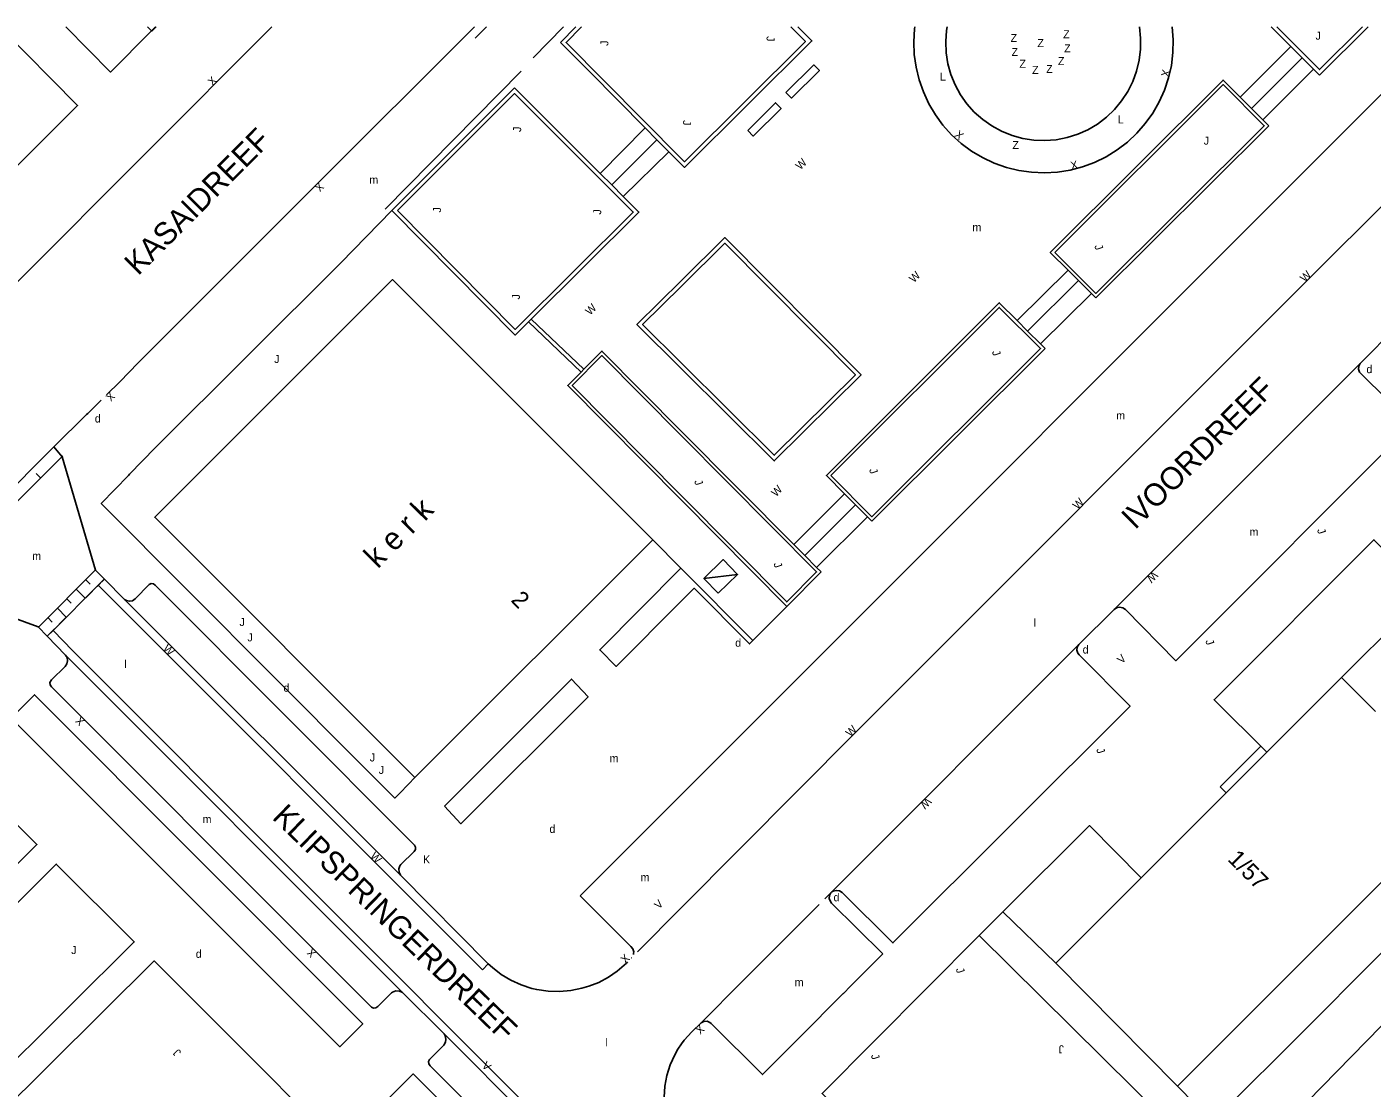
# Model space of a CAD drawing. Extents: x 134999 to 136502, y 457398 to 459002.
# Drawn here: x 135959.1 to 136043.1, y 458933.7 to 459000 of the extents above; entities that cross this region are included whole.
import ezdxf

# ---------------------------------------------------------------- set-up
doc = ezdxf.new("R2010")
doc.units = 0
for name, color, linetype in [('RI_DGTB_15', 7, 'Continuous'), ('RI_DGTB_29', 7, 'Continuous'), ('RI_DGTB_3', 7, 'Continuous'), ('RI_DGTB_30', 7, 'Continuous'), ('RI_DGTB_31', 7, 'Continuous'), ('RI_DGTB_32', 7, 'Continuous'), ('RI_DGTB_35', 7, 'Continuous'), ('RI_DGTB_37', 7, 'Continuous'), ('RI_DGTB_4', 7, 'Continuous'), ('RI_DGTB_40', 7, 'Continuous'), ('RI_DGTB_43', 7, 'Continuous'), ('RI_DGTB_49', 7, 'Continuous'), ('RI_DGTB_53', 7, 'Continuous'), ('RI_DGTB_54', 7, 'Continuous'), ('RI_DGTB_7', 7, 'Continuous')]:
    doc.layers.add(name, color=color, linetype=linetype)

msp = doc.modelspace()

# ---------------------------------------------------------------- linework, layer by layer
at = {"layer": 'RI_DGTB_15'}
msp.add_line((136041.231, 458959.344), (136043.353, 458957.223), dxfattribs=at)
at = {"layer": 'RI_DGTB_3'}
for p, q in [((135983.343, 458953.097), (135998.204, 458967.948)), ((136041.231, 458959.344), (136046.549, 458964.661)), ((136036.564, 458954.677), (136041.231, 458959.344)), ((136023.376, 458941.489), (136028.722, 458946.835))]:
    msp.add_line(p, q, dxfattribs=at)
for points in [[(135983.343, 458953.097), (135967.089, 458969.362), (135981.95, 458984.213), (135998.204, 458967.948)], [(136034.018, 458952.131), (136036.564, 458954.677)], [(136028.722, 458946.835), (136034.018, 458952.131)]]:
    msp.add_lwpolyline(points, dxfattribs=at)
at = {"layer": 'RI_DGTB_30'}
for points in [[(136002.292, 458964.612), (136003.502, 458965.789), (136002.607, 458966.709), (136001.397, 458965.532), (136002.292, 458964.612)], [(136001.397, 458965.532), (136003.502, 458965.789)]]:
    msp.add_lwpolyline(points, dxfattribs=at)
at = {"layer": 'RI_DGTB_31'}
for p, q in [((135993.388, 459000), (135992.43, 458999.032)), ((136036.838, 459000), (136038.063, 458998.773)), ((136042.889, 459000), (136039.855, 458996.978)), ((135992.43, 458999.032), (135994.286, 458997.161)), ((136038.063, 458998.773), (136038.77, 458998.065)), ((136038.77, 458998.065), (136039.484, 458997.35)), ((135994.286, 458997.161), (135997.729, 458993.69)), ((136039.484, 458997.35), (136039.855, 458996.978)), ((135981.905, 458988.518), (135989.564, 458996.19)), ((135989.564, 458996.19), (135991.399, 458994.357)), ((136035.607, 458994.905), (136034.9, 458995.613)), ((135991.399, 458994.357), (135994.916, 458990.843)), ((136036.321, 458994.19), (136035.607, 458994.905)), ((136036.688, 458993.822), (136036.321, 458994.19)), ((135997.729, 458993.69), (135998.465, 458992.948)), ((136025.891, 458983.064), (136036.688, 458993.822)), ((135998.465, 458992.948), (135999.211, 458992.196)), ((135999.211, 458992.196), (136000, 458991.402)), ((135994.916, 458990.843), (135995.637, 458990.124)), ((135995.637, 458990.124), (135996.354, 458989.407)), ((136024.145, 458984.799), (136024.8, 458984.148)), ((136024.8, 458984.148), (136025.607, 458983.346)), ((136025.607, 458983.346), (136025.891, 458983.064)), ((135990.613, 458981.741), (135990.435, 458981.564)), ((136021.622, 458980.991), (136020.968, 458981.643)), ((136022.428, 458980.188), (136021.622, 458980.991)), ((136011.894, 458969.109), (136022.712, 458979.906)), ((136022.712, 458979.906), (136022.428, 458980.188)), ((135993.722, 458978.426), (135993.898, 458978.604)), ((136007.016, 458967.653), (136000, 458974.725)), ((135953.048, 458964.917), (135961.348, 458973.189)), ((135959.748, 458972.719), (135960.786, 458973.753)), ((135959.965, 458971.81), (135959.684, 458972.092)), ((136010.19, 458970.818), (136010.875, 458970.132)), ((136000, 458970.416), (136006.576, 458963.786)), ((136010.875, 458970.132), (136011.612, 458969.392)), ((136011.612, 458969.392), (136011.894, 458969.109)), ((136007.016, 458967.653), (136007.696, 458966.962)), ((136007.696, 458966.962), (136008.433, 458966.222)), ((135963.375, 458966.042), (135959.817, 458962.493)), ((136008.715, 458965.939), (136006.576, 458963.786)), ((136008.433, 458966.222), (136008.715, 458965.939)), ((135962.189, 458964.859), (135962.748, 458964.299)), ((135963.193, 458964.743), (135962.303, 458963.855)), ((135962.782, 458965.45), (135963.062, 458965.17)), ((135963.934, 458965.482), (135963.489, 458965.038)), ((135961.596, 458964.267), (135961.876, 458963.987)), ((135960.41, 458963.084), (135960.69, 458962.804)), ((135961.003, 458963.676), (135961.562, 458963.116)), ((135962.007, 458963.56), (135961.117, 458962.672)), ((135960.821, 458962.377), (135960.376, 458961.933))]:
    msp.add_line(p, q, dxfattribs=at)
for points in [[(136000, 458991.757), (135992.782, 458999.032), (135993.74, 459000)], [(136007.274, 459000), (136008.14, 458999.125), (136000.177, 458991.224), (136000, 458991.402)], [(136006.83, 459000), (136007.742, 458999.08), (136000.179, 458991.577), (136000, 458991.757)], [(136037.191, 459000), (136039.856, 458997.331), (136042.535, 459000)], [(136034.9, 458995.613), (136033.833, 458996.681), (136023.03, 458985.909), (136024.145, 458984.799)], [(135982.258, 458988.517), (135989.564, 458995.836), (135996.98, 458988.428), (135989.607, 458981.092), (135982.258, 458988.517)], [(136023.314, 458985.91), (136025.891, 458983.347), (136036.405, 458993.823), (136033.833, 458996.399), (136023.314, 458985.91)], [(135990.613, 458981.741), (135997.334, 458988.428), (135996.354, 458989.407)], [(135981.905, 458988.518), (135989.605, 458980.738), (135990.435, 458981.564)], [(136020.968, 458981.643), (136019.851, 458982.758), (136009.047, 458971.968), (136010.19, 458970.818)], [(136009.33, 458971.968), (136011.895, 458969.393), (136022.429, 458979.906), (136019.852, 458982.476), (136009.33, 458971.968)], [(136000, 458970.699), (135993.172, 458977.584), (135995.024, 458979.459), (136000, 458974.442)], [(136000, 458974.725), (135995.023, 458979.742), (135993.898, 458978.604)], [(136000, 458970.416), (135992.89, 458977.584), (135993.722, 458978.426)], [(136000, 458970.699), (136006.577, 458964.07), (136008.434, 458965.939), (136000, 458974.442)]]:
    msp.add_lwpolyline(points, dxfattribs=at)
at = {"layer": 'RI_DGTB_32'}
for p, q in [((136034.9, 458995.613), (136038.063, 458998.773)), ((136035.607, 458994.905), (136038.77, 458998.065)), ((135997.729, 458993.69), (135994.916, 458990.843)), ((135995.637, 458990.124), (135998.465, 458992.948)), ((135996.354, 458989.407), (135999.211, 458992.196)), ((136020.968, 458981.643), (136024.145, 458984.799)), ((136021.622, 458980.991), (136024.8, 458984.148)), ((135993.722, 458978.426), (135990.435, 458981.564)), ((135993.898, 458978.604), (135990.613, 458981.741)), ((136007.016, 458967.653), (136010.19, 458970.818)), ((136007.696, 458966.962), (136010.875, 458970.132))]:
    msp.add_line(p, q, dxfattribs=at)
for points in [[(136028.601, 459000), (136028.677, 458999.306), (136028.673, 458998.608), (136028.59, 458997.916), (136028.428, 458997.237), (136028.189, 458996.581), (136027.877, 458995.957), (136027.496, 458995.373), (136027.05, 458994.836), (136026.546, 458994.353), (136025.99, 458993.932), (136025.389, 458993.576), (136024.752, 458993.292), (136024.086, 458993.083), (136023.401, 458992.951), (136022.705, 458992.898), (136022.007, 458992.925), (136021.318, 458993.032), (136020.645, 458993.217), (136019.998, 458993.478), (136019.384, 458993.81), (136018.813, 458994.211), (136018.291, 458994.675), (136017.826, 458995.195), (136017.424, 458995.765), (136017.089, 458996.377), (136016.826, 458997.024), (136016.639, 458997.696), (136016.531, 458998.386), (136016.501, 458999.083), (136016.552, 458999.779), (136016.585, 459000)], [(136006.524, 458995.903), (136008.263, 458997.628), (136008.615, 458997.273), (136006.876, 458995.548), (136006.524, 458995.903)], [(136004.132, 458993.529), (136005.871, 458995.255), (136006.223, 458994.9), (136004.484, 458993.174), (136004.132, 458993.529)], [(136000, 458978.63), (136005.792, 458972.879), (136011.214, 458978.251), (136002.705, 458986.832), (136000, 458984.153)], [(136000, 458978.981), (136005.792, 458973.231), (136010.86, 458978.252), (136002.703, 458986.479), (136000, 458983.801)], [(136000, 458978.63), (135997.215, 458981.395), (136000, 458984.153)], [(136000, 458978.981), (135997.57, 458981.394), (136000, 458983.801)]]:
    msp.add_lwpolyline(points, dxfattribs=at)
at = {"layer": 'RI_DGTB_4'}
for p, q in [((136030.977, 458933.815), (136048.87, 458951.708)), ((136023.376, 458941.489), (136030.977, 458933.815))]:
    msp.add_line(p, q, dxfattribs=at)
at = {"layer": 'RI_DGTB_49'}
for p, q in [((135992.633, 459000), (135990.722, 458998.069)), ((135989.971, 458997.228), (135981.483, 458988.607))]:
    msp.add_line(p, q, dxfattribs=at)
msp.add_lwpolyline([(135987.11, 458999.302), (135987.647, 458999.827), (135987.82, 459000)], dxfattribs=at)
at = {"layer": 'RI_DGTB_53'}
for p, q in [((135967.143, 459000), (135966.873, 458999.732)), ((135964.904, 458977.826), (135964.084, 458977.014)), ((135962.9, 458975.844), (135963.676, 458976.611)), ((135963.676, 458976.611), (135963.748, 458976.681)), ((135960.786, 458973.753), (135962.829, 458975.773)), ((135962.829, 458975.773), (135962.9, 458975.844)), ((135952.486, 458965.481), (135960.786, 458973.753)), ((135961.312, 458973.142), (135960.786, 458973.753)), ((135963.382, 458966.05), (135961.312, 458973.142)), ((135967.11, 458973.686), (135965.518, 458972.045)), ((135965.518, 458972.045), (135965.448, 458971.973)), ((135959.804, 458962.511), (135953.071, 458964.941)), ((135987.567, 458941.079), (135963.562, 458965.111)), ((135982.441, 458946.987), (135965.199, 458964.223)), ((135960.734, 458962.291), (135961.966, 458961.002)), ((135961.509, 458960.744), (135982.577, 458939.657)), ((135961.966, 458961.002), (136000, 458922.926)), ((135979.965, 458953.932), (135980.036, 458953.861)), ((135982.943, 458952.688), (135983.343, 458953.097)), ((135982.369, 458952.1), (135982.943, 458952.688)), ((135987.92, 458941.459), (135982.441, 458946.987)), ((135993.662, 458945.7), (135994.285, 458945.079)), ((136009.334, 458945.897), (136008.951, 458945.514)), ((135994.285, 458945.079), (135995.293, 458944.074)), ((136008.6, 458945.162), (136007.595, 458944.156)), ((136007.595, 458944.156), (136004.79, 458941.349)), ((135997.002, 458942.127), (135996.99, 458942.027)), ((136011.098, 458940.6), (136012.571, 458942.074)), ((135987.92, 458941.459), (135987.567, 458941.079)), ((135996.624, 458941.571), (135996.551, 458941.502)), ((135996.875, 458941.818), (135996.889, 458941.833)), ((136004.79, 458941.349), (136003.785, 458940.342)), ((136010.632, 458940.132), (136011.098, 458940.6)), ((135982.577, 458939.657), (135985.162, 458937.073)), ((136003.785, 458940.342), (136001.227, 458937.772)), ((136007.345, 458936.829), (136010.096, 458939.59)), ((136010.096, 458939.59), (136010.11, 458939.605)), ((136010.11, 458939.605), (136010.561, 458940.06)), ((136010.561, 458940.06), (136010.632, 458940.132)), ((135961.71, 458938.747), (135960.701, 458937.745)), ((135960.701, 458937.745), (135957.561, 458934.626)), ((135985.162, 458937.073), (135997.531, 458924.706)), ((136006.341, 458935.822), (136007.345, 458936.829)), ((135972.965, 458935.726), (135973.036, 458935.655)), ((135973.036, 458935.655), (135977.316, 458931.372))]:
    msp.add_line(p, q, dxfattribs=at)
for points in [[(135957.386, 459000), (135962.266, 458995.084), (135953.217, 458986.069), (135943.531, 458995.797)], [(135974.41, 459000), (135958.526, 458984.092), (135954.285, 458979.8)], [(135966.873, 458999.732), (135964.331, 458997.177), (135961.531, 459000)], [(135979.965, 458953.932), (135963.749, 458970.221), (135965.448, 458971.973)], [(135963.382, 458966.05), (135963.94, 458965.488)], [(135963.562, 458965.111), (135960.734, 458962.291)], [(135963.94, 458965.488), (135963.562, 458965.111)], [(135963.94, 458965.488), (135965.199, 458964.223)], [(135982.441, 458946.987), (135982.351, 458947.173), (135982.338, 458947.38), (135982.403, 458947.576), (135982.465, 458947.664), (135983.288, 458948.477), (135983.373, 458948.598), (135983.383, 458948.746), (135983.317, 458948.878), (135967.123, 458965.108), (135967.007, 458965.196), (135966.862, 458965.21), (135966.731, 458965.148), (135965.873, 458964.254), (135965.705, 458964.144), (135965.509, 458964.109), (135965.314, 458964.152), (135965.199, 458964.223)], [(135960.376, 458961.934), (135959.804, 458962.511)], [(135960.734, 458962.291), (135960.376, 458961.934)], [(135961.509, 458960.744), (135960.376, 458961.933), (135960.376, 458961.934)], [(135982.577, 458939.657), (135982.377, 458939.745), (135982.159, 458939.756), (135981.952, 458939.688), (135981.879, 458939.642), (135981.018, 458938.784), (135980.9, 458938.698), (135980.755, 458938.687), (135980.625, 458938.753), (135977.04, 458942.323), (135960.636, 458958.767), (135960.553, 458958.888), (135960.544, 458959.035), (135960.637, 458959.19), (135961.489, 458960.037), (135961.605, 458960.198), (135961.648, 458960.392), (135961.611, 458960.587), (135961.509, 458960.744)], [(135958.115, 458956.797), (135959.579, 458958.263), (135980.082, 458937.711), (135978.643, 458936.269), (135958.115, 458956.797)], [(135954.5, 458943.691), (135959.726, 458948.909), (135952.275, 458956.374), (135945.266, 458949.391)], [(135980.036, 458953.861), (135982.082, 458951.806), (135982.369, 458952.1)], [(135955.992, 458942.756), (135960.94, 458947.689), (135965.81, 458942.819), (135961.71, 458938.747)], [(135995.293, 458944.074), (135996.83, 458942.542), (135996.955, 458942.389), (135997.011, 458942.2), (135997.002, 458942.127)], [(135972.965, 458935.726), (135967.059, 458941.636), (135953.989, 458928.687), (135954.92, 458927.748)], [(135987.92, 458941.459), (135988.183, 458941.217), (135988.738, 458940.787), (135989.339, 458940.423), (135989.977, 458940.13), (135990.644, 458939.911), (135990.953, 458939.842), (135991.657, 458939.743), (135992.367, 458939.725), (135993.075, 458939.786), (135993.772, 458939.926), (135994.205, 458940.047), (135994.835, 458940.292), (135995.431, 458940.61), (135995.985, 458940.995), (135996.551, 458941.502)], [(136006.341, 458935.822), (136005.06, 458934.536), (136001.86, 458937.716), (136001.774, 458937.789), (136001.595, 458937.861), (136001.402, 458937.855), (136001.227, 458937.772)], [(135997.531, 458924.706), (135997.366, 458924.816), (135997.17, 458924.853), (135996.976, 458924.81), (135996.827, 458924.708), (135995.963, 458923.838), (135995.844, 458923.752), (135995.698, 458923.741), (135995.567, 458923.806), (135984.288, 458935.085), (135984.204, 458935.205), (135984.194, 458935.352), (135984.261, 458935.483), (135985.14, 458936.374), (135985.247, 458936.551), (135985.279, 458936.755), (135985.233, 458936.957), (135985.162, 458937.073)], [(136001.227, 458937.772), (136000.633, 458937.202), (136000.169, 458936.683), (136000, 458936.444)], [(136000, 458936.444), (135999.766, 458936.114), (135999.577, 458935.774), (135999.296, 458935.143), (135999.09, 458934.483), (135998.962, 458933.804), (135998.913, 458933.115), (135998.918, 458932.767), (135998.988, 458932.071), (135999.137, 458931.387), (135999.363, 458930.725), (135999.756, 458929.923), (136000, 458929.546)], [(135981.778, 458933.128), (135983.23, 458934.57), (135995.012, 458922.784), (135993.55, 458921.317), (135981.778, 458933.128)]]:
    msp.add_lwpolyline(points, dxfattribs=at)
at = {"layer": 'RI_DGTB_54'}
for p, q in [((135992.43, 458999.032), (135993.388, 459000)), ((136047.919, 459000), (136000, 458952.043)), ((136039.855, 458996.978), (136042.889, 459000)), ((135992.43, 458999.032), (135994.286, 458997.161)), ((136036.321, 458994.19), (136039.484, 458997.35)), ((136039.484, 458997.35), (136039.855, 458996.978)), ((135981.905, 458988.518), (135989.564, 458996.19)), ((135989.564, 458996.19), (135991.399, 458994.357)), ((136036.688, 458993.822), (136036.321, 458994.19)), ((136025.891, 458983.064), (136036.688, 458993.822)), ((136022.428, 458980.188), (136025.607, 458983.346)), ((136025.607, 458983.346), (136025.891, 458983.064)), ((136042.402, 458978.976), (136044.658, 458981.255)), ((136011.894, 458969.109), (136022.712, 458979.906)), ((136022.712, 458979.906), (136022.428, 458980.188)), ((136042.402, 458978.976), (136027.031, 458963.593)), ((136008.433, 458966.222), (136011.612, 458969.392)), ((136011.612, 458969.392), (136011.894, 458969.109)), ((135999.965, 458966.174), (135998.204, 458967.948)), ((136000, 458966.139), (135999.965, 458966.174)), ((136004.454, 458961.651), (136000, 458966.139)), ((136008.715, 458965.939), (136006.576, 458963.786)), ((136008.715, 458965.939), (136008.433, 458966.222)), ((136006.576, 458963.786), (136004.454, 458961.651)), ((136027.031, 458963.593), (136024.811, 458961.397)), ((136024.811, 458961.397), (136009.384, 458945.949)), ((136009.334, 458945.897), (136009.384, 458945.949)), ((136000, 458944.963), (135997.254, 458942.207)), ((136018.588, 458943.224), (136020.064, 458944.692)), ((136023.376, 458941.489), (136020.064, 458944.692))]:
    msp.add_line(p, q, dxfattribs=at)
for points in [[(135987.071, 459000), (135977.023, 458989.984), (135966.051, 458978.999), (135964.904, 458977.826)], [(135966.638, 459000), (135966.905, 458999.734), (135967.172, 459000)], [(136030.656, 459000), (136030.717, 458999.197), (136030.699, 458998.393), (136030.6, 458997.594), (136030.423, 458996.808), (136030.169, 458996.045), (136029.84, 458995.31), (136029.44, 458994.611), (136028.973, 458993.956), (136028.443, 458993.35), (136027.855, 458992.8), (136027.216, 458992.31), (136026.531, 458991.887), (136025.808, 458991.533), (136025.053, 458991.253), (136024.274, 458991.05), (136023.479, 458990.924), (136022.676, 458990.878), (136021.871, 458990.912), (136021.074, 458991.026), (136020.293, 458991.218), (136019.534, 458991.486), (136018.805, 458991.829), (136018.115, 458992.242), (136017.468, 458992.722), (136016.872, 458993.263), (136016.333, 458993.861), (136015.856, 458994.51), (136015.446, 458995.202), (136015.106, 458995.932), (136014.841, 458996.692), (136014.652, 458997.474), (136014.541, 458998.272), (136014.51, 458999.076), (136014.56, 458999.88), (136014.574, 459000)], [(136054.005, 458999.004), (136039.272, 458984.344), (136010.865, 458955.91), (136000, 458944.963)], [(135981.905, 458988.518), (135978.719, 458985.254), (135967.11, 458973.686)], [(136042.402, 458978.976), (136042.31, 458978.807), (136042.293, 458978.614), (136042.355, 458978.432), (136042.483, 458978.291), (136045.641, 458975.165), (136030.887, 458960.388), (136027.736, 458963.597), (136027.567, 458963.704), (136027.37, 458963.738), (136027.175, 458963.692), (136027.031, 458963.593)], [(136046.549, 458964.661), (136043.255, 458967.956), (136033.272, 458957.957), (136036.564, 458954.677)], [(135999.965, 458966.174), (135994.888, 458961.066), (135995.912, 458960.041), (136000, 458964.131)], [(136004.454, 458961.651), (136004.241, 458961.44), (136000.789, 458964.92), (136000, 458964.131)], [(136024.811, 458961.397), (136024.717, 458961.233), (136024.699, 458961.044), (136024.759, 458960.865), (136024.85, 458960.756), (136028.02, 458957.56), (136013.208, 458942.758), (136010.032, 458945.903), (136009.863, 458946.01), (136009.665, 458946.044), (136009.469, 458945.998), (136009.384, 458945.949)], [(135985.197, 458951.302), (135986.214, 458950.206), (135994.157, 458958.145), (135993.121, 458959.242), (135985.197, 458951.302)], [(136000, 458952.043), (135993.662, 458945.7)], [(136020.064, 458944.692), (136025.493, 458950.09), (136028.722, 458946.835)], [(136009.334, 458945.897), (136009.245, 458945.725), (136009.232, 458945.531), (136009.297, 458945.348), (136009.375, 458945.251), (136012.571, 458942.074)], [(136030.977, 458933.815), (136033.17, 458931.584), (136039.388, 458937.78), (136046.109, 458944.526)], [(136022.204, 458919.906), (136019.768, 458922.294), (136008.777, 458933.345), (136018.588, 458943.224)], [(136022.204, 458919.906), (136027.02, 458924.76), (136028.524, 458926.235), (136032.091, 458929.867), (136018.588, 458943.224)], [(136024.322, 458917.731), (136048.324, 458942.291), (136048.921, 458942.689), (136049.559, 458943.017), (136050.23, 458943.273), (136050.925, 458943.452), (136051.635, 458943.553), (136052.353, 458943.575), (136053.068, 458943.517), (136053.768, 458943.38), (136064.25, 458939.309)]]:
    msp.add_lwpolyline(points, dxfattribs=at)
at = {"layer": 'RI_DGTB_7'}
for p, q in [((136033.643, 458952.506), (136036.189, 458955.052)), ((136036.189, 458955.052), (136036.564, 458954.677)), ((136034.018, 458952.131), (136033.643, 458952.506))]:
    msp.add_line(p, q, dxfattribs=at)

# ---------------------------------------------------------------- texts
at = {"layer": 'RI_DGTB_29'}
for p in [(136042.788, 458978.363), (135963.344, 458975.279), (136003.353, 458961.268), (136025.059, 458960.841), (135975.131, 458958.454), (135991.745, 458949.633), (136009.496, 458945.362), (135969.649, 458941.828)]:
    msp.add_text('d', height=0.5, dxfattribs=at).set_placement(p)
at = {"layer": 'RI_DGTB_30'}
for s, height, rotation, p in [('X', 0.5, 45.07665, (135970.698, 458996.293)), ('X', 0.499, 75.89691, (136030.43, 458996.826)), ('X', 0.5, 320.25262, (136017.016, 458993.19)), ('W', 0.5, 45.32034, (136007.425, 458991.03)), ('X', 0.5, 12.0863, (136024.359, 458991.071)), ('X', 0.499, 225.27128, (135977.355, 458990.315)), ('W', 0.5, 45.32034, (136014.519, 458983.976)), ('W', 0.5, 45.29921, (136038.945, 458984.014)), ('W', 0.5, 44.85491, (135994.286, 458981.947)), ('X', 0.5, 224.58654, (135964.304, 458977.23)), ('W', 0.5, 45.32034, (136005.902, 458970.602)), ('W', 0.5, 45.29921, (136024.742, 458969.809)), ('W', 0.5, 225.15639, (136029.457, 458966.023)), ('W', 0.5, 315.58582, (135967.561, 458961.104)), ('V', 0.5, 45.29921, (136027.505, 458960.172)), ('X', 0.5, 134.94243, (135962.76, 458956.635)), ('W', 0.5, 45.29921, (136010.557, 458955.6)), ('W', 0.5, 225.15639, (136015.307, 458951.887)), ('W', 0.5, 313.66016, (135980.506, 458948.141)), ('V', 0.5, 45.38354, (135998.591, 458944.835)), ('X', 0.5, 135.14761, (135977.217, 458942.146)), ('X', 0.5, 44.68407, (135996.489, 458941.436)), ('X', 0.5, 222.02699, (136001.154, 458937.681)), ('V', 0.5, 316.45038, (135987.486, 458935.045))]:
    msp.add_text(s, height=height, rotation=rotation, dxfattribs=at).set_placement(p)
msp.add_text('K', height=0.5, dxfattribs=at).set_placement((135983.846, 458947.723))
at = {"layer": 'RI_DGTB_31'}
for height, rotation, p in [(0.5, 269.99997, (136005.311, 458999.423)), (0.5, 90, (135995.429, 458998.811)), (0.5, 269.99997, (136000.094, 458994.175)), (0.5, 90, (135989.979, 458993.432)), (0.5, 90, (135984.975, 458988.399)), (0.5, 90, (135994.981, 458988.268)), (0.5, 288.50177, (136025.782, 458986.318)), (0.5, 90, (135989.899, 458982.964)), (0.5, 359.99963, (135974.55, 458979)), (0.5, 288.50177, (136019.385, 458979.704)), (0.5, 288.50177, (136011.709, 458972.333)), (0.5, 288.50177, (136000.786, 458971.616)), (0.5, 288.50177, (136039.696, 458968.574)), (0.5, 288.50177, (136005.734, 458966.46)), (0.5, 288.50177, (136032.72, 458961.638)), (0.5, 288.50177, (136025.901, 458954.856)), (0.5, 288.50177, (136017.127, 458941.126)), (0.5, 179.99998, (136023.885, 458936.365)), (0.499, 134.5072, (135968.772, 458935.946)), (0.5, 288.50177, (136011.82, 458935.734))]:
    msp.add_text('J', height=height, rotation=rotation, dxfattribs=at).set_placement(p)
for p in [(136039.609, 458999.201), (136032.62, 458992.641), (135972.385, 458962.561), (135972.881, 458961.604), (135980.521, 458954.098), (135981.083, 458953.321), (135961.87, 458942.063)]:
    msp.add_text('J', height=0.5, dxfattribs=at).set_placement(p)
at = {"layer": 'RI_DGTB_32'}
for s, p in [('Z', (136020.555, 458999.059)), ('Z', (136022.232, 458998.738)), ('Z', (136023.841, 458999.292)), ('Z', (136020.616, 458998.18)), ('Z', (136023.903, 458998.41)), ('Z', (136021.109, 458997.447)), ('Z', (136021.9, 458997.061)), ('Z', (136022.78, 458997.122)), ('Z', (136023.515, 458997.615)), ('L', (136016.141, 458996.64)), ('L', (136027.253, 458993.967)), ('Z', (136020.668, 458992.369))]:
    msp.add_text(s, height=0.5, dxfattribs=at).set_placement(p)
at = {"layer": 'RI_DGTB_35'}
for s, rotation, p in [('2', 313.7059, (135989.292, 458964.142)), ('1/57', 314.9922, (136034.064, 458947.937))]:
    msp.add_text(s, height=1.054, rotation=rotation, dxfattribs=at).set_placement(p)
at = {"layer": 'RI_DGTB_37'}
for s, rotation, p in [('KASAIDREEF', 45.08984, (135966.052, 458984.409)), ('IVOORDREEF', 44.69955, (136028.324, 458968.531)), ('KLIPSPRINGERDREEF', 315.95241, (135974.366, 458950.545))]:
    msp.add_text(s, height=1.4, rotation=rotation, dxfattribs=at).set_placement(p)
at = {"layer": 'RI_DGTB_40'}
msp.add_text('k e r k', height=1.4, rotation=45.19707, dxfattribs=at).set_placement((135981.016, 458966.103))
at = {"layer": 'RI_DGTB_43'}
for s, p in [('m', (135980.492, 458990.198)), ('m', (136018.171, 458987.231)), ('m', (136027.155, 458975.469)), ('m', (136035.482, 458968.2)), ('m', (135959.432, 458966.691)), ('l', (136022.001, 458962.517)), ('l', (135965.179, 458959.943)), ('m', (135995.5, 458954.054)), ('m', (135970.077, 458950.244)), ('m', (135997.438, 458946.613)), ('m', (136007.069, 458940.054)), ('l', (135995.249, 458936.295))]:
    msp.add_text(s, height=0.5, dxfattribs=at).set_placement(p)

doc.saveas('drawing.dxf')
